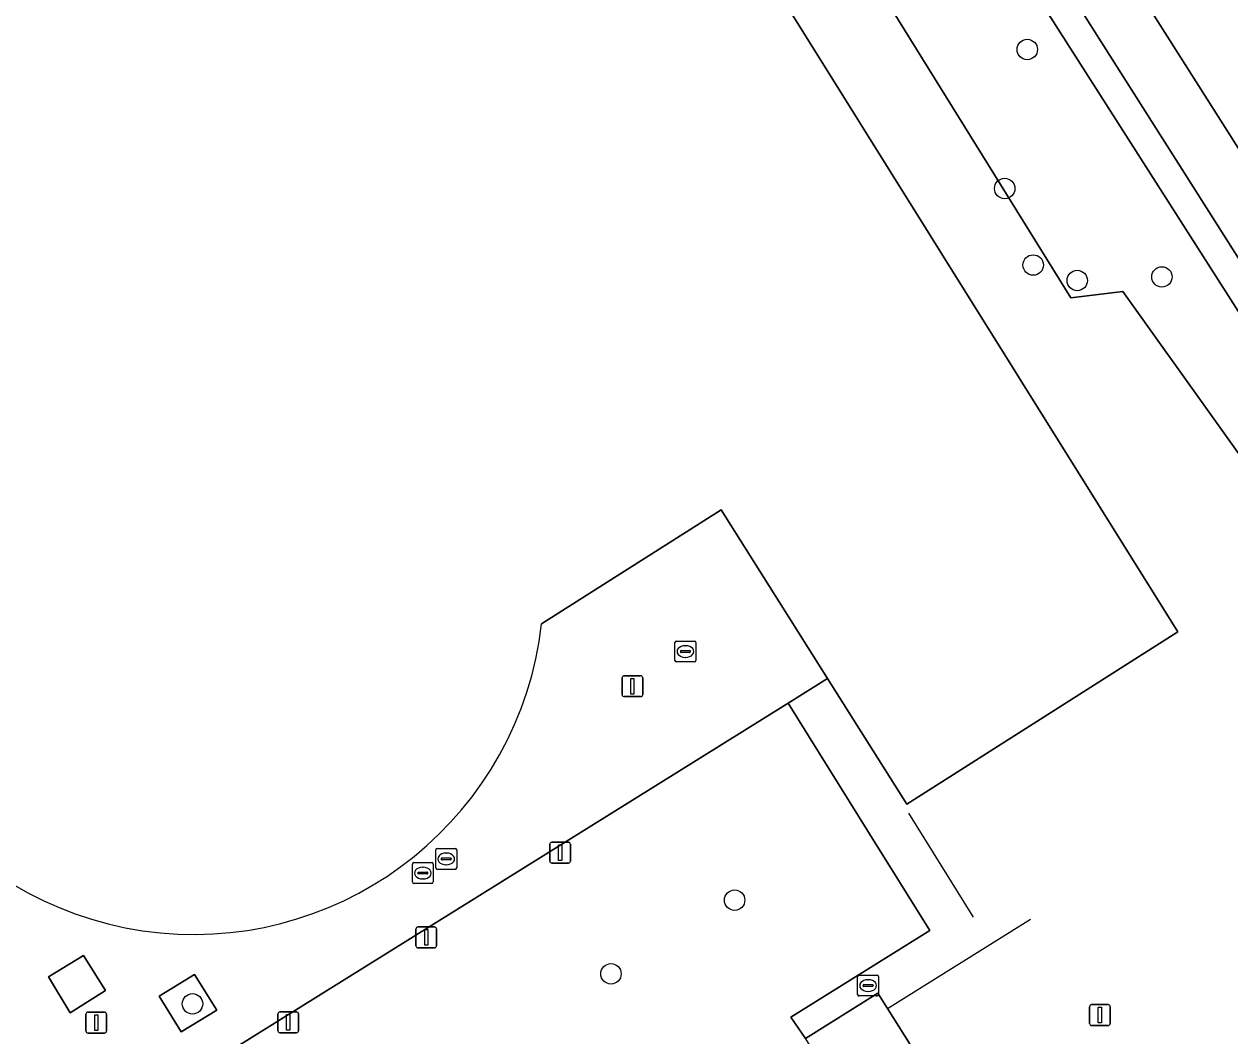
# Model space of a CAD drawing. Extents: x 158835 to 160077, y 386387 to 387778.
# Drawn here: x 159892 to 159949.7, y 387425.3 to 387473.7 of the extents above; entities that cross this region are included whole.
import ezdxf

# ---------------------------------------------------------------- set-up
doc = ezdxf.new("R2010")
doc.units = 0
for name, color, linetype in [('IMGEO_Berm_groen', 7, 'Continuous'), ('IMGEO_Boom', 7, 'Continuous'), ('IMGEO_Fietspad_gesloten', 7, 'Continuous'), ('IMGEO_Groenvoorziening', 7, 'Continuous'), ('IMGEO_Hek', 7, 'Continuous'), ('IMGEO_Kolk', 7, 'Continuous'), ('IMGEO_Lichtmast', 7, 'Continuous'), ('IMGEO_Muur', 7, 'Continuous'), ('IMGEO_Pand', 7, 'Continuous'), ('IMGEO_Rioolput', 7, 'Continuous'), ('IMGEO_Voetpad_open', 7, 'Continuous')]:
    doc.layers.add(name, color=color, linetype=linetype)

msp = doc.modelspace()

# ---------------------------------------------------------------- linework, layer by layer
at = {"layer": 'IMGEO_Berm_groen'}
msp.add_lwpolyline([(159934.388, 387499.699), (159924.487, 387515.271), (159911.354, 387535.918), (159905.354, 387545.342), (159902.234, 387543.33), (159910.392, 387530.452), (159921.311, 387513.215), (159921.347, 387513.159), (159932.635, 387495.381), (159944.372, 387476.895), (159953.906, 387461.881), (159961.3, 387450.236)], dxfattribs=at)
at = {"layer": 'IMGEO_Boom'}
for centre in [(159940.044, 387472.532), (159938.962, 387465.876), (159940.328, 387462.214), (159942.437, 387461.474), (159946.49, 387461.645), (159926.033, 387431.81), (159920.112, 387428.283), (159900.076, 387426.846)]:
    msp.add_circle(centre, 0.489, dxfattribs=at)
at = {"layer": 'IMGEO_Fietspad_gesloten'}
msp.add_lwpolyline([(159965.2, 387444.088), (159961.3, 387450.236), (159953.906, 387461.881), (159944.372, 387476.895), (159932.635, 387495.381), (159921.347, 387513.159), (159921.311, 387513.215), (159910.392, 387530.452), (159902.234, 387543.33), (159901.736, 387544.116), (159901.061, 387545.182), (159900.63, 387545.863), (159898.27, 387544.32), (159918.848, 387511.897), (159961.204, 387445.139), (160034.82, 387329.041), (160034.889, 387329.047), (160037.55, 387329.807), (160037.444, 387330.224), (160036.467, 387331.772), (160001.349, 387387.118), (159978.228, 387423.557), (159970.759, 387435.328), (159970.154, 387436.277)], close=True, dxfattribs=at)
at = {"layer": 'IMGEO_Groenvoorziening'}
for points in [[(159882.169, 387555.726), (159882.415, 387555.339), (159882.739, 387555.546), (159911.402, 387510.15), (159915.83, 387503.015), (159918.354, 387504.581), (159921.412, 387499.653), (159918.889, 387498.087), (159942.125, 387460.649), (159944.622, 387460.943), (159953.33, 387448.753), (159955.62, 387445.547), (159959.827, 387444.825), (159927.044, 387496.188), (159924.981, 387499.436), (159921.068, 387505.6)], [(159929.422, 387425.194), (159928.727, 387426.21), (159935.377, 387430.36), (159932.491, 387434.992), (159928.602, 387441.234), (159892.433, 387418.706)]]:
    msp.add_lwpolyline(points, dxfattribs=at)
for points in [[(159894.855, 387429.155), (159893.182, 387428.135), (159894.221, 387426.424), (159895.904, 387427.485)], [(159900.169, 387428.259), (159898.479, 387427.208), (159899.528, 387425.507), (159901.233, 387426.548)]]:
    msp.add_lwpolyline(points, close=True, dxfattribs=at)
at = {"layer": 'IMGEO_Hek'}
for points in [[(159942.125, 387460.649), (159918.889, 387498.087)], [(159953.33, 387448.753), (159944.622, 387460.943), (159942.125, 387460.649)]]:
    msp.add_lwpolyline(points, dxfattribs=at)
at = {"layer": 'IMGEO_Kolk'}
for p, q in [((159923.173, 387443.286), (159923.173, 387444.138)), ((159923.248, 387444.212), (159924.1, 387444.212)), ((159923.661, 387443.992), (159923.686, 387443.992)), ((159924.174, 387444.138), (159924.174, 387443.286)), ((159924.1, 387443.212), (159923.248, 387443.212)), ((159923.432, 387443.706), (159923.432, 387443.718)), ((159923.87, 387443.669), (159923.472, 387443.669)), ((159923.475, 387443.755), (159923.873, 387443.755)), ((159923.684, 387443.432), (159923.659, 387443.432)), ((159923.916, 387443.718), (159923.916, 387443.706)), ((159931.996, 387428.223), (159932.848, 387428.223)), ((159931.921, 387427.297), (159931.921, 387428.149)), ((159932.18, 387427.717), (159932.18, 387427.729)), ((159932.618, 387427.68), (159932.22, 387427.68)), ((159932.223, 387427.766), (159932.621, 387427.766)), ((159932.409, 387428.003), (159932.434, 387428.003)), ((159932.664, 387427.729), (159932.664, 387427.717)), ((159932.922, 387428.149), (159932.922, 387427.297)), ((159932.848, 387427.223), (159931.996, 387427.223)), ((159932.432, 387427.443), (159932.407, 387427.443))]:
    msp.add_line(p, q, dxfattribs=at)
for points in [[(159923.173, 387443.286), (159923.173, 387444.138)], [(159923.248, 387444.212), (159924.1, 387444.212)], [(159924.174, 387444.138), (159924.174, 387443.286)], [(159924.1, 387443.212), (159923.248, 387443.212)], [(159931.996, 387428.223), (159932.848, 387428.223)], [(159931.921, 387427.297), (159931.921, 387428.149)], [(159932.922, 387428.149), (159932.922, 387427.297)], [(159932.848, 387427.223), (159931.996, 387427.223)]]:
    msp.add_lwpolyline(points, dxfattribs=at)
for centre, radius, start, end in [((159923.25, 387444.136), 0.0765, 91.55205, 178.44795), ((159923.25, 387444.136), 0.0765, 91.55205, 178.44795), ((159924.098, 387444.136), 0.0765, 1.55205, 88.44795), ((159924.098, 387444.136), 0.0765, 1.55205, 88.44795), ((159923.25, 387443.288), 0.0765, 181.55205, 268.44795), ((159923.25, 387443.288), 0.0765, 181.55205, 268.44795), ((159923.472, 387443.715), 0.0403, 85.87752, 175.75265), ((159923.469, 387443.705), 0.0366, 178.93798, 274.71019), ((159923.873, 387443.712), 0.043, 264.86636, 352.45326), ((159923.877, 387443.717), 0.0386, 1.73085, 96.63898), ((159924.098, 387443.288), 0.0765, 271.55205, 358.44795), ((159924.098, 387443.288), 0.0765, 271.55205, 358.44795), ((159931.998, 387428.147), 0.0765, 91.55205, 178.44795), ((159931.998, 387428.147), 0.0765, 91.55205, 178.44795), ((159932.846, 387428.147), 0.0765, 1.55205, 88.44795), ((159932.846, 387428.147), 0.0765, 1.55205, 88.44795), ((159932.22, 387427.726), 0.0403, 85.87752, 175.75265), ((159932.217, 387427.716), 0.0366, 178.93798, 274.71019), ((159932.621, 387427.723), 0.043, 264.86636, 352.45326), ((159932.625, 387427.728), 0.0386, 1.73085, 96.63898), ((159931.998, 387427.299), 0.0765, 181.55205, 268.44795), ((159931.998, 387427.299), 0.0765, 181.55205, 268.44795), ((159932.846, 387427.299), 0.0765, 271.55205, 358.44795), ((159932.846, 387427.299), 0.0765, 271.55205, 358.44795)]:
    msp.add_arc(centre, radius, start, end, dxfattribs=at)
for centre, major_axis, ratio, start_param, end_param in [((159923.66, 387443.712), (-0.387, 0.002), 0.722429, 4.712389, 7.853982), ((159923.685, 387443.712), (-0.39, 0.002), 0.717154, 1.570796, 4.712389), ((159932.408, 387427.723), (-0.387, 0.002), 0.722429, 4.712389, 7.853982), ((159932.433, 387427.723), (-0.39, 0.002), 0.717154, 1.570796, 4.712389)]:
    msp.add_ellipse(centre, major_axis=major_axis, ratio=ratio, start_param=start_param, end_param=end_param, dxfattribs=at)
at = {"layer": 'IMGEO_Lichtmast'}
for p, q in [((159920.643, 387441.653), (159920.643, 387442.453)), ((159920.643, 387442.453), (159920.643, 387441.653)), ((159920.743, 387442.553), (159921.533, 387442.553)), ((159921.533, 387442.553), (159920.743, 387442.553)), ((159921.633, 387442.453), (159921.633, 387441.653)), ((159921.633, 387441.653), (159921.633, 387442.453)), ((159921.533, 387441.553), (159920.743, 387441.553)), ((159920.743, 387441.553), (159921.533, 387441.553)), ((159917.282, 387434.583), (159918.072, 387434.583)), ((159918.072, 387434.583), (159917.282, 387434.583)), ((159917.182, 387433.683), (159917.182, 387434.483)), ((159917.182, 387434.483), (159917.182, 387433.683)), ((159918.172, 387434.483), (159918.172, 387433.683)), ((159918.172, 387433.683), (159918.172, 387434.483)), ((159918.072, 387433.583), (159917.282, 387433.583)), ((159917.282, 387433.583), (159918.072, 387433.583)), ((159910.871, 387430.528), (159911.661, 387430.528)), ((159911.661, 387430.528), (159910.871, 387430.528)), ((159910.771, 387429.628), (159910.771, 387430.428)), ((159910.771, 387430.428), (159910.771, 387429.628)), ((159911.761, 387430.428), (159911.761, 387429.628)), ((159911.761, 387429.628), (159911.761, 387430.428)), ((159911.661, 387429.528), (159910.871, 387429.528)), ((159910.871, 387429.528), (159911.661, 387429.528)), ((159895.071, 387426.451), (159895.861, 387426.451)), ((159895.861, 387426.451), (159895.071, 387426.451)), ((159904.262, 387426.462), (159905.052, 387426.462)), ((159905.052, 387426.462), (159904.262, 387426.462)), ((159943.026, 387425.909), (159943.026, 387426.709)), ((159943.026, 387426.709), (159943.026, 387425.909)), ((159943.126, 387426.809), (159943.916, 387426.809)), ((159943.916, 387426.809), (159943.126, 387426.809)), ((159944.016, 387426.709), (159944.016, 387425.909)), ((159944.016, 387425.909), (159944.016, 387426.709)), ((159894.971, 387425.551), (159894.971, 387426.351)), ((159894.971, 387426.351), (159894.971, 387425.551)), ((159895.961, 387426.351), (159895.961, 387425.551)), ((159895.961, 387425.551), (159895.961, 387426.351)), ((159904.162, 387425.562), (159904.162, 387426.362)), ((159904.162, 387426.362), (159904.162, 387425.562)), ((159905.152, 387426.362), (159905.152, 387425.562)), ((159905.152, 387425.562), (159905.152, 387426.362)), ((159895.861, 387425.451), (159895.071, 387425.451)), ((159895.071, 387425.451), (159895.861, 387425.451)), ((159905.052, 387425.462), (159904.262, 387425.462)), ((159904.262, 387425.462), (159905.052, 387425.462)), ((159943.916, 387425.809), (159943.126, 387425.809)), ((159943.126, 387425.809), (159943.916, 387425.809))]:
    msp.add_line(p, q, dxfattribs=at)
for points in [[(159921.063, 387442.428), (159921.213, 387442.428), (159921.213, 387441.678), (159921.063, 387441.678), (159921.063, 387442.428)], [(159917.602, 387434.458), (159917.752, 387434.458), (159917.752, 387433.708), (159917.602, 387433.708), (159917.602, 387434.458)], [(159911.191, 387430.403), (159911.341, 387430.403), (159911.341, 387429.653), (159911.191, 387429.653), (159911.191, 387430.403)], [(159943.446, 387426.684), (159943.596, 387426.684), (159943.596, 387425.934), (159943.446, 387425.934), (159943.446, 387426.684)], [(159895.391, 387426.326), (159895.541, 387426.326), (159895.541, 387425.576), (159895.391, 387425.576), (159895.391, 387426.326)], [(159904.582, 387426.337), (159904.732, 387426.337), (159904.732, 387425.587), (159904.582, 387425.587), (159904.582, 387426.337)]]:
    msp.add_lwpolyline(points, dxfattribs=at)
for centre, start, end in [((159920.743, 387442.453), 90, 180), ((159920.743, 387442.453), 90, 180), ((159921.533, 387442.453), 0, 90), ((159921.533, 387442.453), 360, 90), ((159920.743, 387441.653), 180, 270), ((159920.743, 387441.653), 180, 270), ((159921.533, 387441.653), 270, 0), ((159921.533, 387441.653), 270, 0), ((159917.282, 387434.483), 90, 180), ((159917.282, 387434.483), 90, 180), ((159918.072, 387434.483), 0, 90), ((159918.072, 387434.483), 360, 90), ((159917.282, 387433.683), 180, 270), ((159917.282, 387433.683), 180, 270), ((159918.072, 387433.683), 270, 0), ((159918.072, 387433.683), 270, 0), ((159910.871, 387430.428), 90, 180), ((159910.871, 387430.428), 90, 180), ((159911.661, 387430.428), 0, 90), ((159911.661, 387430.428), 360, 90), ((159910.871, 387429.628), 180, 270), ((159910.871, 387429.628), 180, 270), ((159911.661, 387429.628), 270, 0), ((159911.661, 387429.628), 270, 0), ((159895.071, 387426.351), 90, 180), ((159895.071, 387426.351), 90, 180), ((159895.861, 387426.351), 0, 90), ((159895.861, 387426.351), 360, 90), ((159904.262, 387426.362), 90, 180), ((159904.262, 387426.362), 90, 180), ((159905.052, 387426.362), 0, 90), ((159905.052, 387426.362), 360, 90), ((159943.126, 387426.709), 90, 180), ((159943.126, 387426.709), 90, 180), ((159943.916, 387426.709), 0, 90), ((159943.916, 387426.709), 360, 90), ((159943.126, 387425.909), 180, 270), ((159943.126, 387425.909), 180, 270), ((159943.916, 387425.909), 270, 0), ((159943.916, 387425.909), 270, 0), ((159895.071, 387425.551), 180, 270), ((159895.071, 387425.551), 180, 270), ((159895.861, 387425.551), 270, 0), ((159895.861, 387425.551), 270, 0), ((159904.262, 387425.562), 180, 270), ((159904.262, 387425.562), 180, 270), ((159905.052, 387425.562), 270, 0), ((159905.052, 387425.562), 270, 0)]:
    msp.add_arc(centre, 0.1, start, end, dxfattribs=at)
at = {"layer": 'IMGEO_Muur'}
for points in [[(159937.472, 387431.004), (159934.372, 387435.979)], [(159933.355, 387426.626), (159940.195, 387430.903)]]:
    msp.add_lwpolyline(points, dxfattribs=at)
at = {"layer": 'IMGEO_Pand'}
msp.add_lwpolyline([(159916.787, 387445.042), (159925.389, 387450.498), (159930.482, 387442.42), (159934.277, 387436.401), (159947.252, 387444.656), (159916.787, 387493.438)], dxfattribs=at)
msp.add_lwpolyline([(159947.836, 387415.455), (159944.56, 387420.678), (159944.163, 387420.428), (159939.214, 387417.314), (159933.355, 387426.626), (159932.89, 387427.365), (159929.422, 387425.194), (159929.433, 387425.176), (159932.118, 387420.851), (159933.708, 387418.289), (159936.465, 387413.846), (159938.044, 387411.303), (159940.683, 387407.05), (159949.599, 387412.642), (159949.467, 387412.854)], close=True, dxfattribs=at)
msp.add_arc((159900.135, 387446.927), 16.758, 175.46119, 353.54192, dxfattribs=at)
at = {"layer": 'IMGEO_Rioolput'}
for p, q in [((159911.725, 387433.36), (159911.725, 387434.212)), ((159911.8, 387434.286), (159912.652, 387434.286)), ((159912.213, 387434.066), (159912.238, 387434.066)), ((159912.726, 387434.212), (159912.726, 387433.36)), ((159910.601, 387432.68), (159910.601, 387433.532)), ((159910.676, 387433.606), (159911.528, 387433.606)), ((159911.089, 387433.386), (159911.114, 387433.386)), ((159911.602, 387433.532), (159911.602, 387432.68)), ((159911.984, 387433.78), (159911.984, 387433.792)), ((159912.422, 387433.743), (159912.024, 387433.743)), ((159912.027, 387433.829), (159912.425, 387433.829)), ((159912.236, 387433.506), (159912.211, 387433.506)), ((159912.468, 387433.792), (159912.468, 387433.78)), ((159910.86, 387433.1), (159910.86, 387433.112)), ((159911.298, 387433.063), (159910.9, 387433.063)), ((159910.903, 387433.149), (159911.301, 387433.149)), ((159911.112, 387432.826), (159911.087, 387432.826)), ((159911.344, 387433.112), (159911.344, 387433.1)), ((159912.652, 387433.286), (159911.8, 387433.286)), ((159911.528, 387432.606), (159910.676, 387432.606))]:
    msp.add_line(p, q, dxfattribs=at)
for points in [[(159911.725, 387433.36), (159911.725, 387434.212)], [(159911.8, 387434.286), (159912.652, 387434.286)], [(159912.726, 387434.212), (159912.726, 387433.36)], [(159910.601, 387432.68), (159910.601, 387433.532)], [(159910.676, 387433.606), (159911.528, 387433.606)], [(159911.602, 387433.532), (159911.602, 387432.68)], [(159912.652, 387433.286), (159911.8, 387433.286)], [(159911.528, 387432.606), (159910.676, 387432.606)]]:
    msp.add_lwpolyline(points, dxfattribs=at)
for centre, radius, start, end in [((159911.802, 387434.21), 0.0765, 91.55205, 178.44795), ((159911.802, 387434.21), 0.0765, 91.55205, 178.44795), ((159912.65, 387434.21), 0.0765, 1.55205, 88.44795), ((159912.65, 387434.21), 0.0765, 1.55205, 88.44795), ((159910.678, 387433.53), 0.0765, 91.55205, 178.44795), ((159910.678, 387433.53), 0.0765, 91.55205, 178.44795), ((159911.526, 387433.53), 0.0765, 1.55205, 88.44795), ((159911.526, 387433.53), 0.0765, 1.55205, 88.44795), ((159912.024, 387433.789), 0.0403, 85.87752, 175.75265), ((159912.021, 387433.779), 0.0366, 178.93798, 274.71019), ((159912.425, 387433.786), 0.043, 264.86636, 352.45326), ((159912.429, 387433.791), 0.0386, 1.73085, 96.63898), ((159910.9, 387433.109), 0.0403, 85.87752, 175.75265), ((159910.897, 387433.099), 0.0366, 178.93798, 274.71019), ((159911.301, 387433.106), 0.043, 264.86636, 352.45326), ((159911.305, 387433.111), 0.0386, 1.73085, 96.63898), ((159911.802, 387433.362), 0.0765, 181.55205, 268.44795), ((159911.802, 387433.362), 0.0765, 181.55205, 268.44795), ((159912.65, 387433.362), 0.0765, 271.55205, 358.44795), ((159912.65, 387433.362), 0.0765, 271.55205, 358.44795), ((159910.678, 387432.682), 0.0765, 181.55205, 268.44795), ((159910.678, 387432.682), 0.0765, 181.55205, 268.44795), ((159911.526, 387432.682), 0.0765, 271.55205, 358.44795), ((159911.526, 387432.682), 0.0765, 271.55205, 358.44795)]:
    msp.add_arc(centre, radius, start, end, dxfattribs=at)
for centre, major_axis, ratio, start_param, end_param in [((159912.212, 387433.786), (-0.387, 0.002), 0.722429, 4.712389, 7.853982), ((159912.237, 387433.786), (-0.39, 0.002), 0.717154, 1.570796, 4.712389), ((159911.088, 387433.106), (-0.387, 0.002), 0.722429, 4.712389, 7.853982), ((159911.113, 387433.106), (-0.39, 0.002), 0.717154, 1.570796, 4.712389)]:
    msp.add_ellipse(centre, major_axis=major_axis, ratio=ratio, start_param=start_param, end_param=end_param, dxfattribs=at)
at = {"layer": 'IMGEO_Voetpad_open'}
for points in [[(159884.99, 387562.562), (159884.934, 387562.529), (159897.497, 387542.735), (159901.695, 387536.12), (159917.009, 387511.992), (159921.068, 387505.6), (159924.981, 387499.436), (159927.044, 387496.188), (159959.827, 387444.825), (159963.47, 387439.118), (159991.715, 387394.26), (159995.22, 387388.73), (160028.154, 387336.779), (160032.785, 387329.475), (160033.01, 387328.617), (160034.82, 387329.041), (159961.204, 387445.139), (159918.848, 387511.897)], [(159953.33, 387448.753), (159944.622, 387460.943), (159942.125, 387460.649), (159918.889, 387498.087)], [(159916.787, 387493.438), (159947.252, 387444.656), (159934.277, 387436.401), (159930.482, 387442.42), (159928.602, 387441.234), (159932.491, 387434.992), (159935.377, 387430.36), (159928.727, 387426.21), (159929.422, 387425.194), (159932.89, 387427.365), (159933.355, 387426.626), (159939.214, 387417.314), (159944.163, 387420.428), (159944.56, 387420.678), (159947.836, 387415.455), (159949.467, 387412.854), (159949.599, 387412.642), (159964.024, 387421.647)], [(159928.602, 387441.234), (159930.482, 387442.42), (159925.389, 387450.498), (159916.787, 387445.042)], [(159852.357, 387404.026), (159857.635, 387395.619), (159862.281, 387388.218), (159870.274, 387375.487), (159872.571, 387376.918), (159864.217, 387390.273), (159864.515, 387390.47), (159868.372, 387384.313), (159881.872, 387392.769), (159881.245, 387393.796), (159899.56, 387405.277), (159897.354, 387408.761), (159892.079, 387417.096), (159891.448, 387418.092), (159892.433, 387418.706), (159928.602, 387441.234)]]:
    msp.add_lwpolyline(points, dxfattribs=at)
for points in [[(159895.904, 387427.485), (159894.221, 387426.424), (159893.182, 387428.135), (159894.855, 387429.155)], [(159901.233, 387426.548), (159899.528, 387425.507), (159898.479, 387427.208), (159900.169, 387428.259)]]:
    msp.add_lwpolyline(points, close=True, dxfattribs=at)
msp.add_arc((159900.135, 387446.927), 16.758, 175.46119, 353.54192, dxfattribs=at)

doc.saveas('drawing.dxf')
